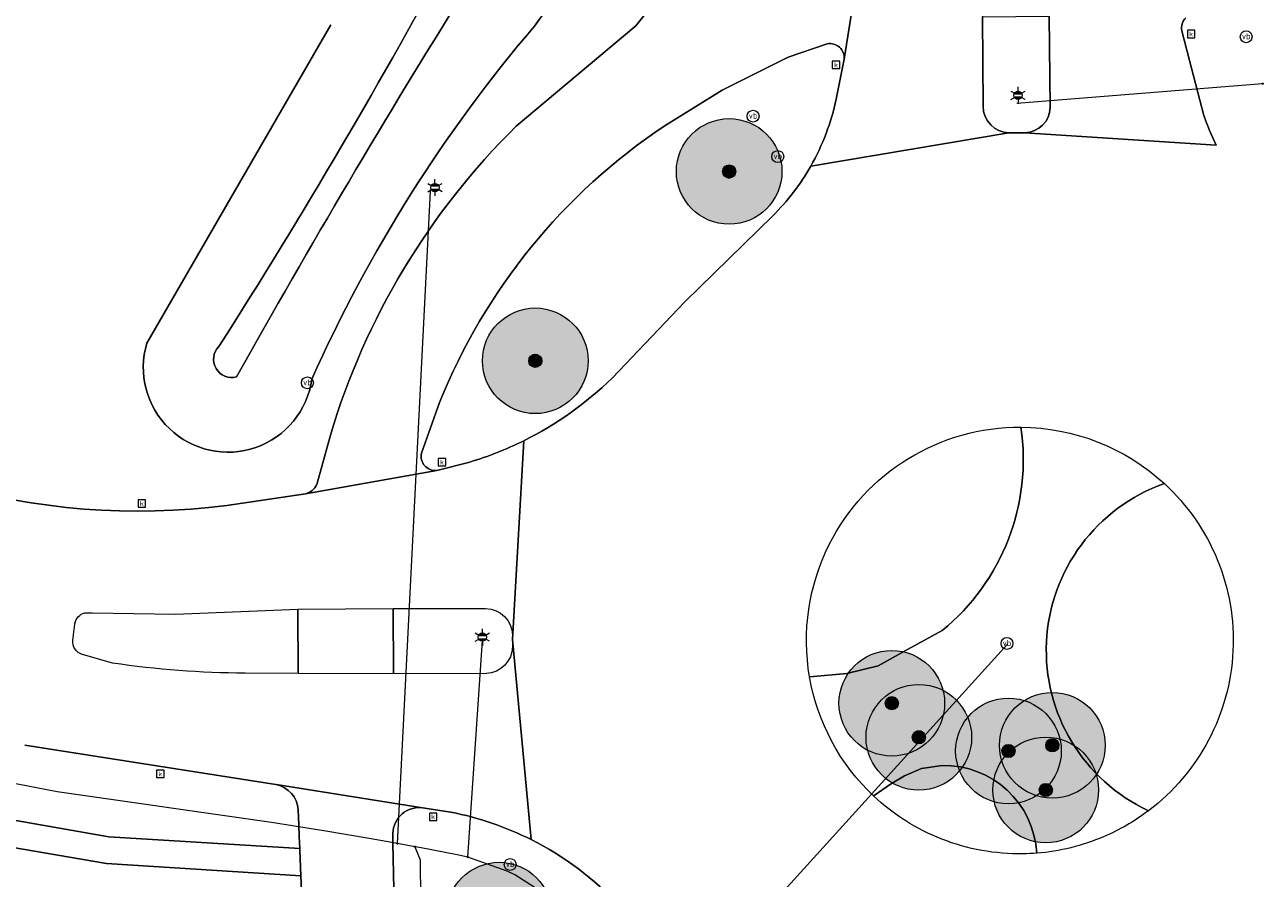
# Model space of a CAD drawing. Header units: metres. Extents: x 163628 to 167855, y 402678 to 405435.
# Tile 652 of 656: x 167477 to 167524, y 405016 to 405048. Entities that reach past the tile are written whole.
import ezdxf
from ezdxf.enums import TextEntityAlignment as Align

# ---------------------------------------------------------------- set-up
doc = ezdxf.new("R2010")
doc.units = ezdxf.units.M
doc.layers.get('0').update_dxf_attribs({"lineweight": 25})
for name, color, linetype, lineweight in [('X-CA190022.004-UO-BGT_Ondergrond$0$GE_244_Taludlijn_Lijn_GEM', 253, 'Continuous', 9), ('X-CA190022.004-UO-BGT_Ondergrond$0$GE_314_WGDRijbaanLokaleweg_Vlak_GEM', 253, 'Continuous', 9), ('X-CA190022.004-UO-BGT_Ondergrond$0$GE_316_WGDFietspad_Vlak_GEM', 253, 'Continuous', 9), ('X-CA190022.004-UO-BGT_Ondergrond$0$GE_317_WGDVoetpad_Vlak_GEM', 253, 'Continuous', 9), ('X-CA190022.004-UO-BGT_Ondergrond$0$GE_353_OWGVerkeerseiland_openverharding_GEM', 253, 'Continuous', 9), ('X-CA190022.004-UO-BGT_Ondergrond$0$GE_354_OWGVerkeerseiland_halfverhard_Vlak_GEM', 253, 'Continuous', 9), ('X-CA190022.004-UO-BGT_Ondergrond$0$GE_367_OWGBerm_groenvoorziening_grasenk_GEM', 253, 'Continuous', 9), ('X-CA190022.004-UO-BGT_Ondergrond$0$GE_477_BTDGroenvoorziening_Vlak_GEM', 253, 'Continuous', 9), ('X-CA190022.004-UO-BGT_Ondergrond$0$GE_479_BTDGroenvoorziening_grasenkruida_GEM', 253, 'Continuous', 9), ('X-CA190022.004-UO-BGT_Ondergrond$0$GE_491_VGOHaag_Inrichtend_Vlak_GEM', 253, 'Continuous', 9), ('X-CA190022.004-UO-BGT_Ondergrond$0$GE_814_BRDVerkeersbord_Punt_GEM', 253, 'Continuous', 9), ('X-CA190022.004-UO-BGT_Ondergrond$0$GE_861_PALLichtmast_Punt_GEM', 253, 'Continuous', 9), ('X-CA190022.004-UO-BGT_Ondergrond$0$GE_886_PutKolk_Punt_GEM', 253, 'Continuous', 9), ('X-CA190022.004-UO-DWM_Beplanting$0$B-WE-GR-BOOM-S AFKOMSTIG UIT BGT', 252, 'Continuous', 0)]:
    doc.layers.add(name, color=color, linetype=linetype, lineweight=lineweight)
doc.layers.add('X-CA190022.004-UO-DWM_Beplanting$0$B-WE-GR-BOOM-S AFKOMSTIG UIT BOMENBESTAND GEMEENTE', color=252, linetype='Continuous')
doc.layers.add('X-CA190022.004-UO-DWM_Beplanting$0$N-GV-GR-GRAS-A-200', color=7, linetype='Continuous')
for name, color, linetype, lineweight, transparency in [('X-CA190022.004-UO-KLIC$0$B-WE-KL-ET_LS-G', 42, 'X-CA190022.004-UO-KLIC$0$1-200 LAAGSPANNING', 0, 0.25), ('X-CA190022.004-UO-KLIC$0$B-WE-KL-ET_LS_HULPSTUK-S', 42, 'X-CA190022.004-UO-KLIC$0$1-200 LAAGSPANNING', 0, 0.25), ('X-CA190022.004-UO-KLIC$0$B-WE-KL-ET_LS_KABELBED-G', 42, 'X-CA190022.004-UO-KLIC$0$1-200 LAAGSPANNING', 0, 0.25)]:
    doc.layers.add(name, color=color, linetype=linetype, lineweight=lineweight, transparency=transparency)
doc.styles.add('X-CA190022.004-UO-BGT_Ondergrond$0$NLCS-ISO', font='NLCS-ISO.ttf')
doc.styles.add('X-CA190022.004-UO-KLIC$0$NLCS-ISO', font='NLCS-ISO.ttf')
doc.linetypes.add('X-CA190022.004-UO-KLIC$0$1-200 LAAGSPANNING', pattern='A,1.5,-0.6,["LS",X-CA190022.004-UO-KLIC$0$NLCS-ISO,S=0.24,R=0,X=-0.45,Y=-0.12],-0.05', length=2.15)

# ---------------------------------------------------------------- blocks, each defined once
blk = doc.blocks.new('X-CA190022.004-UO-BGT_Ondergrond$0$SRI-KOLK-SO')
at = {"color": 0, "linetype": 'ByBlock', "lineweight": 18}
blk.add_lwpolyline([(-1.125, -1.125), (1.125, -1.125), (1.125, 1.125), (-1.125, 1.125)], close=True, dxfattribs=at)
at = {"color": 0, "linetype": 'ByBlock', "lineweight": 18, "style": 'X-CA190022.004-UO-BGT_Ondergrond$0$NLCS-ISO'}
blk.add_text('k', height=1.5, dxfattribs=at).set_placement((0, 0), align=Align.MIDDLE_CENTER)
blk = doc.blocks.new('X-CA190022.004-UO-BGT_Ondergrond$0$IMGEOKolk')
at = {"xscale": 5, "yscale": 5, "zscale": 5}
blk.add_blockref('X-CA190022.004-UO-BGT_Ondergrond$0$SRI-KOLK-SO', (0, 0), dxfattribs=at)
blk = doc.blocks.new('X-CA190022.004-UO-BGT_Ondergrond$0$N-SIE-WEG_LICHTMAST-SO')
h = blk.add_hatch(color=256)
h.paths.add_polyline_path([(1.16, 0.5, 0.658505), (-1.16, 0.5)])
h.paths.add_polyline_path([(-1.16, -0.5, 0.658505), (1.16, -0.5)])
at = {"flags": 128}
for points in [[(-2.19, 1.27), (-1.1, 0.63)], [(-1.16, 0.5), (1.16, 0.5)], [(0, 1.27), (0, 2.53)], [(1.1, 0.63), (2.19, 1.27)], [(-2.19, -1.27), (-1.1, -0.63)], [(-1.16, -0.5), (1.16, -0.5)], [(0, -1.27), (0, -2.53)], [(2.19, -1.27), (1.1, -0.63)]]:
    blk.add_lwpolyline(points, dxfattribs=at)
at = {"ltscale": 0.5}
blk.add_circle((0, 0), 1.27, dxfattribs=at)
at = {"style": 'X-CA190022.004-UO-BGT_Ondergrond$0$NLCS-ISO'}
blk.add_attdef('TYPE', text='', height=1.8, dxfattribs=at).set_placement((0, 2.53), align=Align.BOTTOM_CENTER)
blk = doc.blocks.new('X-CA190022.004-UO-BGT_Ondergrond$0$IMGEOLichtmastpaal')
at = {"xscale": 5, "yscale": 5, "zscale": 5}
blk.add_blockref('X-CA190022.004-UO-BGT_Ondergrond$0$N-SIE-WEG_LICHTMAST-SO', (0, 6.4), dxfattribs=at)
blk = doc.blocks.new('X-CA190022.004-UO-BGT_Ondergrond$0$SIE-WEG_PAAL_VERKEERSBORD-SO')
at = {"linetype": 'ByBlock', "lineweight": 18}
blk.add_circle((0, 0), 1.5, dxfattribs=at)
at = {"linetype": 'ByBlock', "lineweight": 18, "style": 'X-CA190022.004-UO-BGT_Ondergrond$0$NLCS-ISO'}
blk.add_text('vb', height=1.5, dxfattribs=at).set_placement((0, 0.13), align=Align.MIDDLE_CENTER)
blk = doc.blocks.new('X-CA190022.004-UO-BGT_Ondergrond$0$IMGEOVerkeersbord')
at = {"xscale": 5, "yscale": 5, "zscale": 5}
blk.add_blockref('X-CA190022.004-UO-BGT_Ondergrond$0$SIE-WEG_PAAL_VERKEERSBORD-SO', (0, 0), dxfattribs=at)
blk = doc.blocks.new('X-CA190022.004-UO-KLIC$0$SKL-WTB_HULP_MOF-SO')
at = {"linetype": 'ByBlock', "lineweight": 18}
h = blk.add_hatch(color=0, dxfattribs=at)
h.dxf.hatch_style = 1
h.paths.add_polyline_path([(-0.5625, 0, 1), (0.5625, 0, 1)])
at = {"color": 0, "linetype": 'ByBlock', "lineweight": 18}
blk.add_circle((0, 0), 0.5625, dxfattribs=at)
at = {"color": 0, "linetype": 'ByBlock', "lineweight": 18, "style": 'X-CA190022.004-UO-KLIC$0$NLCS-ISO', "flags": 1}
for tag, p in [('TYPE', (1.5, 0)), ('OMSCHRIJVING', (1.5, -3)), ('LABEL', (1.5, -1.5))]:
    blk.add_attdef(tag, p, '', height=1, dxfattribs=at)
blk = doc.blocks.new('X-CA190022.004-UO-DWM_Beplanting$0$SGR-BOOM_01-SO')
at = {"linetype": 'ByBlock', "lineweight": 18}
h = blk.add_hatch(color=0, dxfattribs=at)
h.dxf.hatch_style = 1
edge = h.paths.add_edge_path()
edge.add_arc((0, 0), 0.25, 0, 360)
at = {"color": 0, "linetype": 'ByBlock', "lineweight": 18}
for radius in [2, 0.25]:
    blk.add_circle((0, 0), radius, dxfattribs=at)
blk = doc.blocks.new('X-CA190022.004-UO-DWM_Beplanting$0$IMGEOBoom')
at = {"transparency": 33554457}
h = blk.add_hatch(color=256, dxfattribs=at)
h.dxf.hatch_style = 1
edge = h.paths.add_edge_path()
edge.add_arc((0, 0), 100, 0, 360)
edge = h.paths.add_edge_path(flags=17)
edge.add_arc((0, 0), 12.5, 0, 360)
h = blk.add_hatch()
h.set_pattern_fill('ANGLE', color=256)
h.set_pattern_definition([(0, (0, 0), (0, 6.985), [5.08, -1.905]), (90, (0, 0), (-6.985, 4e-16), [5.08, -1.905])])
edge = h.paths.add_edge_path(flags=17)
edge.add_arc((0, 0), 12.5, 0, 360)
at = {"layer": 'X-CA190022.004-UO-DWM_Beplanting$0$N-GV-GR-GRAS-A-200'}
h = blk.add_hatch(color=256, dxfattribs=at)
h.dxf.hatch_style = 1
edge = h.paths.add_edge_path(flags=17)
edge.add_arc((0, 0), 12.5, 0, 360)
at = {"xscale": 50, "yscale": 50, "zscale": 50}
blk.add_blockref('X-CA190022.004-UO-DWM_Beplanting$0$SGR-BOOM_01-SO', (0, 0), dxfattribs=at)

msp = doc.modelspace()

# ---------------------------------------------------------------- linework, layer by layer
at = {"layer": 'X-CA190022.004-UO-BGT_Ondergrond$0$GE_244_Taludlijn_Lijn_GEM'}
msp.add_line((167488.218, 405047.921), (167481.25, 405035.865), dxfattribs=at)
for centre, radius, start, end in [((167485.209, 405056.268), 13.613, 321.9228, 4.6156), ((167484.319, 405034.94), 3.205, 163.2266, 352.1106), ((167484.462, 405035.251), 0.689, 134.7024, 285.5444)]:
    msp.add_arc(centre, radius, start, end, dxfattribs=at)
at = {"layer": 'X-CA190022.004-UO-BGT_Ondergrond$0$GE_244_Taludlijn_Lijn_GEM', "extrusion": (0, 0, -1)}
for centre, radius, start, end in [((-167285.247, 405162.724), 235.836, 208.25963, 212.57728), ((-167783.679, 404867.722), 342.439, 29.16244, 32.01443), ((-167538.251, 405011.842), 55.585, 24.0563, 40.4063)]:
    msp.add_arc(centre, radius, start, end, dxfattribs=at)
at = {"layer": 'X-CA190022.004-UO-BGT_Ondergrond$0$GE_314_WGDRijbaanLokaleweg_Vlak_GEM', "flags": 128}
for points in [[(167507.349, 405045.109), (167507.649, 405046.615), (167508.472, 405051.787), (167509.378, 405058.033)], [(167515.451, 405044.789), (167515.419, 405048.247), (167515.396, 405051.863), (167515.382, 405053.88)], [(167512.833, 405053.835), (167512.851, 405051.845), (167512.893, 405048.22), (167512.91, 405044.835)], [(167520.442, 405047.685), (167520.729, 405046.571), (167521.266, 405044.485)], [(167506.388, 405042.569), (167513.891, 405043.828), (167514.195, 405043.83), (167514.493, 405043.831), (167521.736, 405043.365)], [(167513.891, 405043.828), (167506.388, 405042.569)], [(167521.736, 405043.365), (167514.493, 405043.831)], [(167498.862, 405034.54), (167501.614, 405037.431), (167504.95, 405040.687)], [(167495.802, 405017.061), (167495.092, 405024.644), (167495.517, 405032.168)], [(167495.517, 405032.168), (167495.092, 405024.644), (167495.802, 405017.061)], [(167484.27, 405029.713), (167487.254, 405030.161), (167492.228, 405031.038), (167493.475, 405031.362)], [(167478.897, 405025.648), (167478.904, 405025.649), (167479.172, 405025.645), (167482.327, 405025.604), (167486.97, 405025.789), (167490.57, 405025.808), (167494.076, 405025.81)], [(167478.45, 405024.609), (167478.522, 405025.221), (167478.527, 405025.258)], [(167495.09, 405024.805), (167495.092, 405024.644)], [(167495.092, 405024.644), (167495.096, 405024.377)], [(167479.95, 405023.744), (167478.809, 405024.07), (167478.802, 405024.072)], [(167494.096, 405023.354), (167490.581, 405023.345), (167486.981, 405023.355), (167484.971, 405023.365)], [(167492.757, 405018.102), (167491.686, 405018.269), (167486.139, 405019.143), (167486.136, 405019.143), (167476.625, 405020.641)]]:
    msp.add_lwpolyline(points, dxfattribs=at)
at = {"layer": 'X-CA190022.004-UO-BGT_Ondergrond$0$GE_314_WGDRijbaanLokaleweg_Vlak_GEM'}
for centre, radius, start, end in [((167520.948, 405047.813), 0.522, 133.9003, 194.2089), ((167498.723, 405046.921), 8.814, 330.4141, 348.138), ((167513.927, 405044.844), 1.017, 180.5179, 267.9836), ((167514.471, 405044.811), 0.981, 271.3123, 358.6877), ((167532.021, 405048.34), 11.425, 199.7178, 205.8122), ((167498.788, 405046.885), 8.74, 314.8298, 330.4047), ((167480.937, 405055.632), 26.132, 230.056, 277.3275), ((167489.72, 405043.888), 13.075, 296.3192, 314.3631), ((167489.721, 405043.862), 13.052, 286.7154, 296.364), ((167490.503, 405006.535), 11.784, 63.2781, 78.9736), ((167490.475, 405006.488), 11.839, 42.9004, 63.2613)]:
    msp.add_arc(centre, radius, start, end, dxfattribs=at)
at = {"layer": 'X-CA190022.004-UO-BGT_Ondergrond$0$GE_314_WGDRijbaanLokaleweg_Vlak_GEM', "extrusion": (0, 0, -1)}
for centre, radius, start, end in [((-167494.07, 405024.789), 1.021, 90.3611, 179.1281), ((-167479.019, 405025.162), 0.502, 11.0837, 75.9014), ((-167478.944, 405024.549), 0.498, 286.607, 6.9038), ((-167494.05, 405024.4), 1.047, 181.2424, 267.4548), ((-167485.15, 405059.182), 35.817, 270.286, 278.3474)]:
    msp.add_arc(centre, radius, start, end, dxfattribs=at)
at = {"layer": 'X-CA190022.004-UO-BGT_Ondergrond$0$GE_316_WGDFietspad_Vlak_GEM', "flags": 128}
for points in [[(167507.935, 405051.809), (167508.472, 405051.787), (167507.649, 405046.615)], [(167495.23, 405044.077), (167497.501, 405045.988), (167499.757, 405047.886)], [(167507.01, 405047.198), (167505.536, 405046.69), (167503.03, 405045.446), (167500.834, 405044.082)], [(167492.328, 405033.614), (167491.648, 405031.701)], [(167487.678, 405030.514), (167488.198, 405032.38)], [(167492.228, 405031.038), (167487.254, 405030.161)], [(167490.57, 405025.808), (167490.581, 405023.345), (167486.981, 405023.355), (167486.97, 405025.789), (167490.57, 405025.808)], [(167486.139, 405019.143), (167491.686, 405018.269)], [(167487.082, 405015.686), (167487.042, 405016.658), (167487.039, 405016.728), (167487.019, 405017.179), (167486.998, 405017.63), (167486.98, 405018.19)], [(167490.564, 405017.304), (167490.558, 405017.081)]]:
    msp.add_lwpolyline(points, dxfattribs=at)
at = {"layer": 'X-CA190022.004-UO-BGT_Ondergrond$0$GE_316_WGDFietspad_Vlak_GEM'}
for centre, radius, start, end in [((167492.245, 405054.519), 10.021, 318.5557, 355.5418), ((167507.11, 405046.666), 0.542, 354.6235, 100.6242), ((167513.518, 405025.085), 22.842, 123.7312, 158.0761), ((167492.177, 405031.579), 0.543, 166.9782, 275.3814), ((167487.139, 405030.73), 0.58, 281.402, 338.156), ((167485.947, 405018.126), 1.035, 3.5417, 79.3135), ((167491.564, 405017.276), 1, 82.9911, 178.4046), ((167266.031, 405007.13), 221.216, 353.22548, 2.21654)]:
    msp.add_arc(centre, radius, start, end, dxfattribs=at)
at = {"layer": 'X-CA190022.004-UO-BGT_Ondergrond$0$GE_316_WGDFietspad_Vlak_GEM', "extrusion": (0, 0, -1)}
for centre, radius, start, end in [((-167514.511, 405024.523), 27.461, 16.6248, 45.402), ((-167182.889, 405009.721), 307.757, 178.62964, 180.35838)]:
    msp.add_arc(centre, radius, start, end, dxfattribs=at)
at = {"layer": 'X-CA190022.004-UO-BGT_Ondergrond$0$GE_317_WGDVoetpad_Vlak_GEM', "flags": 128}
msp.add_lwpolyline([(167462.666, 405026.88), (167462.727, 405023.447), (167462.741, 405022.697), (167474.917, 405018.027), (167479.81, 405017.168), (167487.039, 405016.728), (167487.042, 405016.658), (167487.082, 405015.686), (167479.725, 405016.155), (167474.775, 405017.008), (167462.52, 405021.682), (167461.729, 405021.984), (167461.613, 405026.248)], dxfattribs=at)
at = {"layer": 'X-CA190022.004-UO-BGT_Ondergrond$0$GE_353_OWGVerkeerseiland_openverharding_GEM', "flags": 128}
for points in [[(167512.91, 405044.835), (167512.893, 405048.22), (167515.419, 405048.247)], [(167515.419, 405048.247), (167515.451, 405044.789)], [(167514.493, 405043.831), (167514.195, 405043.83), (167513.891, 405043.828)], [(167478.897, 405025.648), (167478.904, 405025.649), (167479.172, 405025.645), (167482.327, 405025.604), (167486.97, 405025.789)], [(167486.97, 405025.789), (167486.981, 405023.355), (167484.971, 405023.365)], [(167494.096, 405023.354), (167490.581, 405023.345), (167490.57, 405025.808), (167494.076, 405025.81)], [(167478.45, 405024.609), (167478.522, 405025.221), (167478.527, 405025.258)], [(167495.09, 405024.805), (167495.092, 405024.644)], [(167495.092, 405024.644), (167495.096, 405024.377)], [(167479.95, 405023.744), (167478.809, 405024.07), (167478.802, 405024.072)]]:
    msp.add_lwpolyline(points, dxfattribs=at)
at = {"layer": 'X-CA190022.004-UO-BGT_Ondergrond$0$GE_353_OWGVerkeerseiland_openverharding_GEM', "extrusion": (0, 0, -1)}
for centre, radius, start, end in [((-167513.927, 405044.844), 1.017, 272.0164, 359.4821), ((-167514.471, 405044.811), 0.981, 181.3123, 268.6877), ((-167514.302, 405024.603), 8.079, 26.7206, 90.313), ((-167514.3, 405024.596), 8.085, 90.3227, 132.6459), ((-167514.303, 405024.601), 8.08, 132.6594, 232.9145), ((-167514.307, 405024.601), 8.084, 350.2007, 26.7154), ((-167494.07, 405024.789), 1.021, 90.3611, 179.1281), ((-167479.019, 405025.162), 0.502, 11.0837, 75.9014), ((-167478.944, 405024.549), 0.498, 286.607, 6.9038), ((-167494.05, 405024.4), 1.047, 181.2424, 267.4548), ((-167485.15, 405059.182), 35.817, 270.286, 278.3474), ((-167514.299, 405024.599), 8.075, 313.2349, 350.2015), ((-167514.289, 405024.579), 8.055, 291.3948, 313.2832), ((-167514.32, 405024.572), 8.046, 232.8826, 246.9192), ((-167514.3, 405024.583), 8.061, 269.1426, 291.4606), ((-167514.309, 405024.575), 8.053, 246.856, 265.4768), ((-167514.321, 405024.107), 7.586, 265.2856, 269.241)]:
    msp.add_arc(centre, radius, start, end, dxfattribs=at)
at = {"layer": 'X-CA190022.004-UO-BGT_Ondergrond$0$GE_354_OWGVerkeerseiland_halfverhard_Vlak_GEM', "flags": 128}
for points in [[(167511.367, 405024.981), (167510.048, 405024.256), (167508.933, 405023.637), (167507.75, 405023.355), (167506.356, 405023.227), (167506.341, 405023.225)], [(167508.767, 405018.716), (167508.786, 405018.729), (167509.407, 405019.167), (167509.938, 405019.475), (167510.583, 405019.759), (167511.357, 405019.869)]]:
    msp.add_lwpolyline(points, dxfattribs=at)
at = {"layer": 'X-CA190022.004-UO-BGT_Ondergrond$0$GE_354_OWGVerkeerseiland_halfverhard_Vlak_GEM', "extrusion": (0, 0, -1)}
for centre, radius, start, end in [((-167514.302, 405024.603), 8.079, 26.7206, 90.313), ((-167506.047, 405031.465), 8.388, 171.6675, 230.6337), ((-167522, 405024.227), 6.696, 294.9555, 70.6184), ((-167514.303, 405024.601), 8.08, 132.6594, 232.9145), ((-167514.307, 405024.601), 8.084, 350.2007, 26.7154), ((-167511.434, 405016.355), 3.515, 88.7443, 176.8626), ((-167514.289, 405024.579), 8.055, 291.3948, 313.2832), ((-167514.3, 405024.583), 8.061, 269.1426, 291.4606), ((-167514.321, 405024.107), 7.586, 265.2856, 269.241)]:
    msp.add_arc(centre, radius, start, end, dxfattribs=at)
at = {"layer": 'X-CA190022.004-UO-BGT_Ondergrond$0$GE_367_OWGBerm_groenvoorziening_grasenk_GEM', "flags": 128}
for points in [[(167481.25, 405035.865), (167488.218, 405047.921)], [(167481.25, 405035.865), (167488.218, 405047.921)], [(167499.757, 405047.886), (167497.501, 405045.988), (167495.23, 405044.077)], [(167521.266, 405044.485), (167520.729, 405046.571), (167520.442, 405047.685)], [(167500.834, 405044.082), (167503.03, 405045.446), (167505.536, 405046.69), (167507.01, 405047.198)], [(167507.649, 405046.615), (167507.349, 405045.109)], [(167504.95, 405040.687), (167501.614, 405037.431), (167498.862, 405034.54)], [(167491.648, 405031.701), (167492.328, 405033.614)], [(167488.198, 405032.38), (167487.678, 405030.514)], [(167493.475, 405031.362), (167492.228, 405031.038)], [(167487.254, 405030.161), (167484.27, 405029.713)], [(167486.98, 405018.19), (167486.998, 405017.63), (167487.019, 405017.179), (167487.039, 405016.728), (167479.81, 405017.168), (167474.917, 405018.027), (167462.741, 405022.697), (167462.727, 405023.447), (167462.666, 405026.88), (167462.879, 405026.72), (167463.094, 405026.561)], [(167476.625, 405020.641), (167486.136, 405019.143), (167486.139, 405019.143)], [(167491.686, 405018.269), (167492.757, 405018.102)], [(167490.558, 405017.081), (167490.564, 405017.304)]]:
    msp.add_lwpolyline(points, dxfattribs=at)
at = {"layer": 'X-CA190022.004-UO-BGT_Ondergrond$0$GE_367_OWGBerm_groenvoorziening_grasenk_GEM', "extrusion": (0, 0, -1)}
for centre, radius, start, end in [((-167485.209, 405056.268), 13.613, 175.3844, 218.0772), ((-167485.209, 405056.268), 13.613, 175.3844, 218.0772), ((-167492.245, 405054.519), 10.021, 184.4582, 221.4443), ((-167520.948, 405047.813), 0.522, 345.7911, 46.0997), ((-167507.11, 405046.666), 0.542, 79.3758, 185.3765), ((-167498.723, 405046.921), 8.814, 191.862, 209.5859), ((-167532.021, 405048.34), 11.425, 334.1878, 340.2822), ((-167513.518, 405025.085), 22.842, 21.9239, 56.2688), ((-167498.788, 405046.885), 8.74, 209.5953, 225.1702), ((-167480.937, 405055.632), 26.132, 262.6725, 309.944), ((-167484.319, 405034.94), 3.205, 187.8894, 16.7734), ((-167484.319, 405034.94), 3.205, 187.8894, 16.7734), ((-167484.462, 405035.251), 0.689, 254.4556, 45.2976), ((-167484.462, 405035.251), 0.689, 254.4556, 45.2976), ((-167489.72, 405043.888), 13.075, 225.6369, 243.6808), ((-167489.721, 405043.862), 13.052, 243.636, 253.2846), ((-167492.177, 405031.579), 0.543, 264.6186, 13.0218), ((-167487.139, 405030.73), 0.58, 201.844, 258.598), ((-167485.947, 405018.126), 1.035, 100.6865, 176.4583), ((-167491.564, 405017.276), 1, 1.5954, 97.0089), ((-167490.503, 405006.535), 11.784, 101.0264, 116.7219), ((-167490.475, 405006.488), 11.839, 116.7387, 137.0996)]:
    msp.add_arc(centre, radius, start, end, dxfattribs=at)
at = {"layer": 'X-CA190022.004-UO-BGT_Ondergrond$0$GE_367_OWGBerm_groenvoorziening_grasenk_GEM'}
for centre, radius, start, end in [((167285.247, 405162.724), 235.836, 327.42272, 331.74037), ((167285.247, 405162.724), 235.836, 327.42272, 331.74037), ((167783.679, 404867.722), 342.439, 147.98557, 150.83756), ((167783.679, 404867.722), 342.439, 147.98557, 150.83756), ((167538.251, 405011.842), 55.585, 139.5937, 155.9437), ((167538.251, 405011.842), 55.585, 139.5937, 155.9437), ((167514.511, 405024.523), 27.461, 134.598, 163.3752), ((167182.889, 405009.721), 307.757, 359.64162, 1.37036)]:
    msp.add_arc(centre, radius, start, end, dxfattribs=at)
at = {"layer": 'X-CA190022.004-UO-BGT_Ondergrond$0$GE_477_BTDGroenvoorziening_Vlak_GEM', "flags": 128}
for points in [[(167506.341, 405023.225), (167506.356, 405023.227), (167507.75, 405023.355), (167508.933, 405023.637), (167510.048, 405024.256), (167511.367, 405024.981)], [(167511.357, 405019.869), (167510.583, 405019.759), (167509.938, 405019.475), (167509.407, 405019.167), (167508.786, 405018.729), (167508.767, 405018.716)]]:
    msp.add_lwpolyline(points, dxfattribs=at)
at = {"layer": 'X-CA190022.004-UO-BGT_Ondergrond$0$GE_477_BTDGroenvoorziening_Vlak_GEM'}
for centre, radius, start, end in [((167506.047, 405031.465), 8.388, 309.3663, 8.3325), ((167522, 405024.227), 6.696, 109.3816, 245.0445), ((167511.434, 405016.355), 3.515, 3.1374, 91.2557)]:
    msp.add_arc(centre, radius, start, end, dxfattribs=at)
at = {"layer": 'X-CA190022.004-UO-BGT_Ondergrond$0$GE_477_BTDGroenvoorziening_Vlak_GEM', "extrusion": (0, 0, -1)}
for centre, radius, start, end in [((-167514.3, 405024.596), 8.085, 90.3227, 132.6459), ((-167514.299, 405024.599), 8.075, 313.2349, 350.2015), ((-167514.32, 405024.572), 8.046, 232.8826, 246.9192), ((-167514.309, 405024.575), 8.053, 246.856, 265.4768)]:
    msp.add_arc(centre, radius, start, end, dxfattribs=at)
at = {"layer": 'X-CA190022.004-UO-BGT_Ondergrond$0$GE_479_BTDGroenvoorziening_grasenkruida_GEM', "flags": 128}
msp.add_lwpolyline([(167461.613, 405026.248), (167461.729, 405021.984), (167462.52, 405021.682), (167474.775, 405017.008), (167479.725, 405016.155), (167487.082, 405015.686)], dxfattribs=at)
at = {"layer": 'X-CA190022.004-UO-BGT_Ondergrond$0$GE_479_BTDGroenvoorziening_grasenkruida_GEM', "extrusion": (0, 0, -1)}
msp.add_arc((-167266.031, 405007.13), 221.216, 177.78346, 186.77452, dxfattribs=at)
at = {"layer": 'X-CA190022.004-UO-BGT_Ondergrond$0$GE_491_VGOHaag_Inrichtend_Vlak_GEM', "flags": 128}
for points in [[(167506.341, 405023.225), (167506.356, 405023.227), (167507.75, 405023.355), (167508.933, 405023.637), (167510.048, 405024.256), (167511.367, 405024.981)], [(167511.357, 405019.869), (167510.583, 405019.759), (167509.938, 405019.475), (167509.407, 405019.167), (167508.786, 405018.729), (167508.767, 405018.716)]]:
    msp.add_lwpolyline(points, dxfattribs=at)
at = {"layer": 'X-CA190022.004-UO-BGT_Ondergrond$0$GE_491_VGOHaag_Inrichtend_Vlak_GEM'}
for centre, radius, start, end in [((167506.047, 405031.465), 8.388, 309.3663, 8.3325), ((167522, 405024.227), 6.696, 109.3816, 245.0445), ((167511.434, 405016.355), 3.515, 3.1374, 91.2557)]:
    msp.add_arc(centre, radius, start, end, dxfattribs=at)
at = {"layer": 'X-CA190022.004-UO-BGT_Ondergrond$0$GE_491_VGOHaag_Inrichtend_Vlak_GEM', "extrusion": (0, 0, -1)}
for centre, radius, start, end in [((-167514.3, 405024.596), 8.085, 90.3227, 132.6459), ((-167514.299, 405024.599), 8.075, 313.2349, 350.2015), ((-167514.32, 405024.572), 8.046, 232.8826, 246.9192), ((-167514.309, 405024.575), 8.053, 246.856, 265.4768)]:
    msp.add_arc(centre, radius, start, end, dxfattribs=at)
at = {"layer": 'X-CA190022.004-UO-KLIC$0$B-WE-KL-ET_LS-G'}
for points in [[(167523.496, 405045.689), (167514.193, 405044.944)], [(167490.735, 405016.917), (167491.994, 405041.618)], [(167493.405, 405016.399), (167493.952, 405024.599)], [(167501.103, 405010.418), (167513.835, 405024.468)], [(167491.4, 405016.794), (167490.735, 405016.917), (167489.67, 405017.103), (167487.943, 405017.395), (167485.967, 405017.704), (167477.854, 405018.874), (167475.892, 405019.249), (167473.165, 405019.902), (167471.265, 405020.509), (167467.969, 405021.837), (167466.179, 405022.716), (167464.675, 405023.597)], [(167491.4, 405016.794), (167491.6, 405016.298), (167491.624, 405013.318)], [(167506.912, 404999.495), (167506.699, 405000.472), (167506.208, 405002.722), (167506.069, 405003.57), (167505.837, 405004.792), (167505.462, 405005.969), (167505.432, 405006.038), (167504.668, 405007.166), (167504.656, 405007.178), (167503.615, 405008.137), (167502.547, 405009.04), (167501.103, 405010.418), (167498.817, 405012.876), (167497.363, 405014.243), (167496.856, 405014.66), (167495.181, 405015.727), (167494.888, 405015.867), (167493.405, 405016.399), (167493.003, 405016.487), (167491.638, 405016.749), (167491.4, 405016.794)]]:
    msp.add_lwpolyline(points, dxfattribs=at)
at = {"layer": 'X-CA190022.004-UO-KLIC$0$B-WE-KL-ET_LS_KABELBED-G'}
for points in [[(167491.4, 405016.794), (167490.735, 405016.917), (167489.67, 405017.103), (167487.943, 405017.395), (167485.967, 405017.704), (167477.854, 405018.874), (167475.892, 405019.249), (167473.165, 405019.902), (167471.265, 405020.509), (167467.969, 405021.837), (167466.179, 405022.716), (167464.675, 405023.597)], [(167491.4, 405016.794), (167491.6, 405016.298), (167491.624, 405013.318)], [(167506.912, 404999.495), (167506.699, 405000.472), (167506.208, 405002.722), (167506.069, 405003.57), (167505.837, 405004.792), (167505.462, 405005.969), (167505.432, 405006.038), (167504.668, 405007.166), (167504.656, 405007.178), (167503.615, 405008.137), (167502.547, 405009.04), (167501.103, 405010.418), (167498.817, 405012.876), (167497.363, 405014.243), (167496.856, 405014.66), (167495.181, 405015.727), (167494.888, 405015.867), (167493.405, 405016.399), (167493.003, 405016.487), (167491.638, 405016.749), (167491.4, 405016.794)]]:
    msp.add_lwpolyline(points, dxfattribs=at)

# ---------------------------------------------------------------- block references
at = {"layer": 'X-CA190022.004-UO-BGT_Ondergrond$0$GE_814_BRDVerkeersbord_Punt_GEM', "xscale": 0.03, "yscale": 0.03, "zscale": 0.02}
for p in [(167522.873, 405047.466), (167504.202, 405044.459), (167505.138, 405042.931), (167487.327, 405034.361), (167513.815, 405024.49), (167495.005, 405016.12)]:
    msp.add_blockref('X-CA190022.004-UO-BGT_Ondergrond$0$IMGEOVerkeersbord', p, dxfattribs=at)
at = {"layer": 'X-CA190022.004-UO-BGT_Ondergrond$0$GE_861_PALLichtmast_Punt_GEM', "xscale": 0.025, "yscale": 0.025, "zscale": 0.025}
for p in [(167514.234, 405045.088), (167492.155, 405041.596), (167493.951, 405024.57)]:
    msp.add_blockref('X-CA190022.004-UO-BGT_Ondergrond$0$IMGEOLichtmastpaal', p, dxfattribs=at)
at = {"layer": 'X-CA190022.004-UO-BGT_Ondergrond$0$GE_886_PutKolk_Punt_GEM', "xscale": 0.025, "yscale": 0.025, "zscale": 0.025}
for p in [(167520.789, 405047.57), (167507.343, 405046.402), (167492.423, 405031.355), (167481.058, 405029.79), (167481.757, 405019.549), (167492.085, 405017.928)]:
    msp.add_blockref('X-CA190022.004-UO-BGT_Ondergrond$0$IMGEOKolk', p, dxfattribs=at)
at = {"layer": 'X-CA190022.004-UO-DWM_Beplanting$0$B-WE-GR-BOOM-S AFKOMSTIG UIT BGT', "xscale": 0.02, "yscale": 0.02, "zscale": 0.02}
for p in [(167503.297, 405042.366), (167495.955, 405035.195), (167509.454, 405022.226), (167510.478, 405020.936), (167515.533, 405020.633), (167513.872, 405020.419), (167515.284, 405018.941), (167494.589, 405014.202)]:
    msp.add_blockref('X-CA190022.004-UO-DWM_Beplanting$0$IMGEOBoom', p, dxfattribs=at)
at = {"layer": 'X-CA190022.004-UO-DWM_Beplanting$0$B-WE-GR-BOOM-S AFKOMSTIG UIT BOMENBESTAND GEMEENTE', "xscale": 0.02, "yscale": 0.02, "zscale": 0.02}
for p in [(167503.297, 405042.366), (167495.955, 405035.195), (167509.454, 405022.226), (167510.478, 405020.936), (167515.533, 405020.633), (167513.872, 405020.419), (167515.284, 405018.941)]:
    msp.add_blockref('X-CA190022.004-UO-DWM_Beplanting$0$IMGEOBoom', p, dxfattribs=at)
at = {"layer": 'X-CA190022.004-UO-KLIC$0$B-WE-KL-ET_LS_HULPSTUK-S', "xscale": 0.04, "yscale": 0.04, "zscale": 0.2}
for p in [(167523.496, 405045.689), (167490.735, 405016.917), (167491.4, 405016.794), (167493.405, 405016.399)]:
    msp.add_blockref('X-CA190022.004-UO-KLIC$0$SKL-WTB_HULP_MOF-SO', p, dxfattribs=at)

doc.saveas('drawing.dxf')
